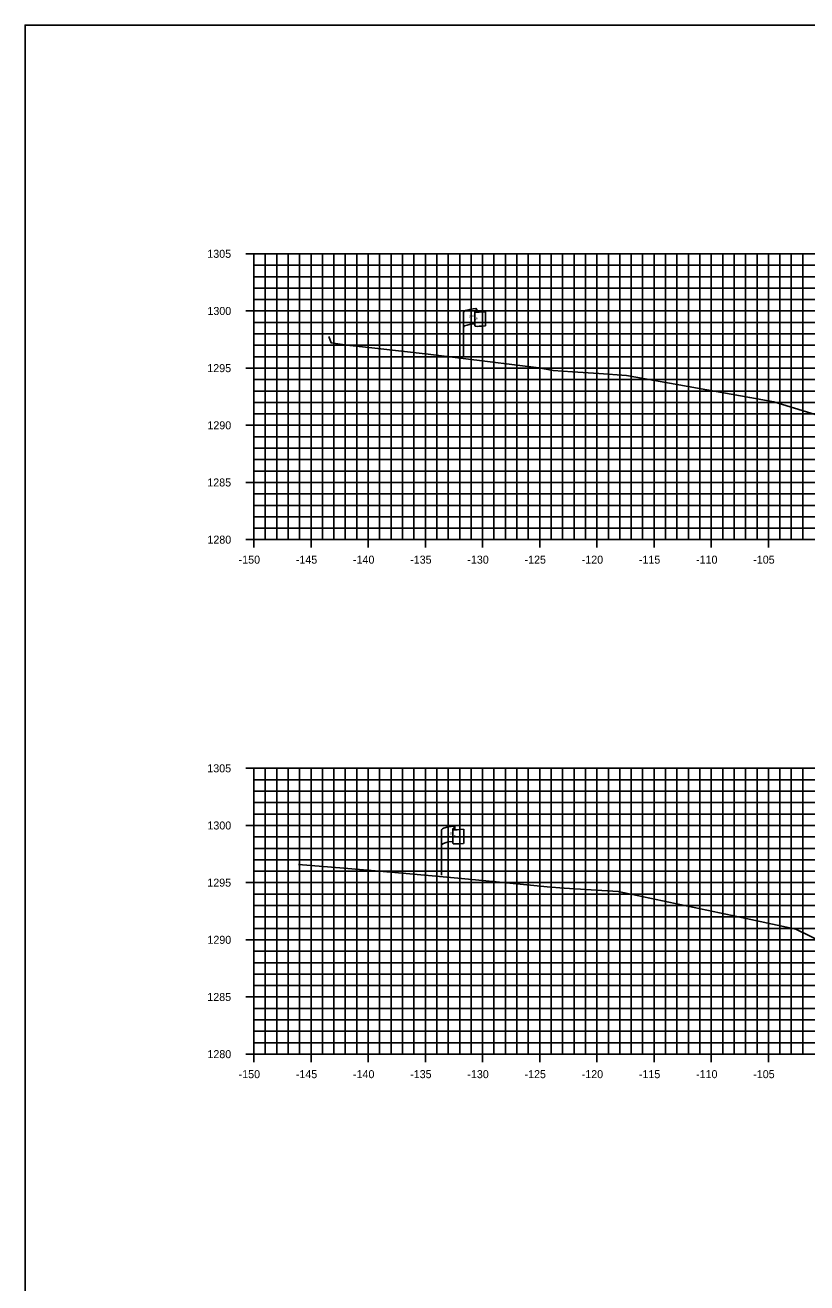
# Model space of a CAD drawing. Extents: x 674939 to 678919, y 750652 to 765176.
# Drawn here: x 678578.5 to 678646.9, y 764606.3 to 764716.3 of the extents above; entities that cross this region are included whole.
import ezdxf

# ---------------------------------------------------------------- set-up
doc = ezdxf.new("R2010")
doc.units = 0
for name, color, linetype in [('R_Axis', 7, 'Continuous'), ('R_Axis Annot', 7, 'Continuous'), ('R_Exist Surface', 7, 'Continuous'), ('R_Grid', 7, 'Continuous'), ('R_No Plot', 7, 'Continuous'), ('S_EXIST_ROW', 7, 'Continuous')]:
    doc.layers.add(name, color=color, linetype=linetype)

msp = doc.modelspace()

# ---------------------------------------------------------------- linework, layer by layer
at = {"layer": 'R_Axis'}
for p, q in [((678597.83, 764696.29), (678599.23, 764696.29)), ((678598.53, 764671.29), (678598.53, 764696.29)), ((678598.53, 764695.29), (678598.88, 764695.29)), ((678598.53, 764694.29), (678598.88, 764694.29)), ((678598.53, 764693.29), (678598.88, 764693.29)), ((678598.53, 764692.29), (678598.88, 764692.29)), ((678597.83, 764691.29), (678599.23, 764691.29)), ((678598.53, 764690.29), (678598.88, 764690.29)), ((678598.53, 764689.29), (678598.88, 764689.29)), ((678598.53, 764688.29), (678598.88, 764688.29)), ((678598.53, 764687.29), (678598.88, 764687.29)), ((678597.83, 764686.29), (678599.23, 764686.29)), ((678598.53, 764685.29), (678598.88, 764685.29)), ((678598.53, 764684.29), (678598.88, 764684.29)), ((678598.53, 764683.29), (678598.88, 764683.29)), ((678598.53, 764682.29), (678598.88, 764682.29)), ((678597.83, 764681.29), (678599.23, 764681.29)), ((678598.53, 764680.29), (678598.88, 764680.29)), ((678598.53, 764679.29), (678598.88, 764679.29)), ((678598.53, 764678.29), (678598.88, 764678.29)), ((678598.53, 764677.29), (678598.88, 764677.29)), ((678597.83, 764676.29), (678599.23, 764676.29)), ((678598.53, 764675.29), (678598.88, 764675.29)), ((678598.53, 764674.29), (678598.88, 764674.29)), ((678598.53, 764673.29), (678598.88, 764673.29)), ((678598.53, 764672.29), (678598.88, 764672.29)), ((678598.53, 764670.59), (678598.53, 764671.99)), ((678603.53, 764670.59), (678603.53, 764671.99)), ((678608.53, 764670.59), (678608.53, 764671.99)), ((678613.53, 764670.59), (678613.53, 764671.99)), ((678618.53, 764670.59), (678618.53, 764671.99)), ((678623.53, 764670.59), (678623.53, 764671.99)), ((678628.53, 764670.59), (678628.53, 764671.99)), ((678633.53, 764670.59), (678633.53, 764671.99)), ((678638.53, 764670.59), (678638.53, 764671.99)), ((678643.53, 764670.59), (678643.53, 764671.99)), ((678597.83, 764671.29), (678599.23, 764671.29)), ((678598.53, 764671.29), (678898.53, 764671.29)), ((678597.83, 764651.29), (678599.23, 764651.29)), ((678598.53, 764626.29), (678598.53, 764651.29)), ((678598.53, 764650.29), (678598.88, 764650.29)), ((678598.53, 764649.29), (678598.88, 764649.29)), ((678598.53, 764648.29), (678598.88, 764648.29)), ((678598.53, 764647.29), (678598.88, 764647.29)), ((678597.83, 764646.29), (678599.23, 764646.29)), ((678598.53, 764645.29), (678598.88, 764645.29)), ((678598.53, 764644.29), (678598.88, 764644.29)), ((678598.53, 764643.29), (678598.88, 764643.29)), ((678598.53, 764642.29), (678598.88, 764642.29)), ((678597.83, 764641.29), (678599.23, 764641.29)), ((678598.53, 764640.29), (678598.88, 764640.29)), ((678598.53, 764639.29), (678598.88, 764639.29)), ((678598.53, 764638.29), (678598.88, 764638.29)), ((678598.53, 764637.29), (678598.88, 764637.29)), ((678597.83, 764636.29), (678599.23, 764636.29)), ((678598.53, 764635.29), (678598.88, 764635.29)), ((678598.53, 764634.29), (678598.88, 764634.29)), ((678598.53, 764633.29), (678598.88, 764633.29)), ((678598.53, 764632.29), (678598.88, 764632.29)), ((678597.83, 764631.29), (678599.23, 764631.29)), ((678598.53, 764630.29), (678598.88, 764630.29)), ((678598.53, 764629.29), (678598.88, 764629.29)), ((678598.53, 764628.29), (678598.88, 764628.29)), ((678598.53, 764627.29), (678598.88, 764627.29)), ((678598.53, 764625.59), (678598.53, 764626.99)), ((678603.53, 764625.59), (678603.53, 764626.99)), ((678608.53, 764625.59), (678608.53, 764626.99)), ((678613.53, 764625.59), (678613.53, 764626.99)), ((678618.53, 764625.59), (678618.53, 764626.99)), ((678623.53, 764625.59), (678623.53, 764626.99)), ((678628.53, 764625.59), (678628.53, 764626.99)), ((678633.53, 764625.59), (678633.53, 764626.99)), ((678638.53, 764625.59), (678638.53, 764626.99)), ((678643.53, 764625.59), (678643.53, 764626.99)), ((678597.83, 764626.29), (678599.23, 764626.29)), ((678598.53, 764626.29), (678898.53, 764626.29))]:
    msp.add_line(p, q, dxfattribs=at)
at = {"layer": 'R_Exist Surface'}
for points in [[(678605.1, 764689.07), (678605.28, 764688.51), (678606.65, 764688.31), (678609.11, 764688.05), (678613.76, 764687.52), (678616.84, 764687.12), (678623.46, 764686.33), (678624.7, 764686.09), (678626.4, 764685.98), (678628.7, 764685.82), (678631.11, 764685.66), (678641.89, 764683.72), (678644.01, 764683.35), (678647.62, 764682.23)], [(678602.43, 764642.88), (678606.41, 764642.55), (678610.86, 764642.17), (678614.76, 764641.82), (678616.7, 764641.66), (678618.82, 764641.46), (678623.02, 764641.04), (678624.19, 764640.91), (678625.66, 764640.82), (678630.39, 764640.53), (678640.37, 764638.43), (678645.93, 764637.23), (678654.46, 764633.04)]]:
    msp.add_lwpolyline(points, dxfattribs=at)
at = {"layer": 'R_Grid'}
for p, q in [((678598.53, 764696.29), (678898.53, 764696.29)), ((678598.53, 764671.29), (678598.53, 764696.29)), ((678599.53, 764671.29), (678599.53, 764696.29)), ((678600.53, 764671.29), (678600.53, 764696.29)), ((678601.53, 764671.29), (678601.53, 764696.29)), ((678602.53, 764671.29), (678602.53, 764696.29)), ((678603.53, 764671.29), (678603.53, 764696.29)), ((678604.53, 764671.29), (678604.53, 764696.29)), ((678605.53, 764671.29), (678605.53, 764696.29)), ((678606.53, 764671.29), (678606.53, 764696.29)), ((678607.53, 764671.29), (678607.53, 764696.29)), ((678608.53, 764671.29), (678608.53, 764696.29)), ((678609.53, 764671.29), (678609.53, 764696.29)), ((678610.53, 764671.29), (678610.53, 764696.29)), ((678611.53, 764671.29), (678611.53, 764696.29)), ((678612.53, 764671.29), (678612.53, 764696.29)), ((678613.53, 764671.29), (678613.53, 764696.29)), ((678614.53, 764671.29), (678614.53, 764696.29)), ((678615.53, 764671.29), (678615.53, 764696.29)), ((678616.53, 764671.29), (678616.53, 764696.29)), ((678617.53, 764671.29), (678617.53, 764696.29)), ((678618.53, 764671.29), (678618.53, 764696.29)), ((678619.53, 764671.29), (678619.53, 764696.29)), ((678620.53, 764671.29), (678620.53, 764696.29)), ((678621.53, 764671.29), (678621.53, 764696.29)), ((678622.53, 764671.29), (678622.53, 764696.29)), ((678623.53, 764671.29), (678623.53, 764696.29)), ((678624.53, 764671.29), (678624.53, 764696.29)), ((678625.53, 764671.29), (678625.53, 764696.29)), ((678626.53, 764671.29), (678626.53, 764696.29)), ((678627.53, 764671.29), (678627.53, 764696.29)), ((678628.53, 764671.29), (678628.53, 764696.29)), ((678629.53, 764671.29), (678629.53, 764696.29)), ((678630.53, 764671.29), (678630.53, 764696.29)), ((678631.53, 764671.29), (678631.53, 764696.29)), ((678632.53, 764671.29), (678632.53, 764696.29)), ((678633.53, 764671.29), (678633.53, 764696.29)), ((678634.53, 764671.29), (678634.53, 764696.29)), ((678635.53, 764671.29), (678635.53, 764696.29)), ((678636.53, 764671.29), (678636.53, 764696.29)), ((678637.53, 764671.29), (678637.53, 764696.29)), ((678638.53, 764671.29), (678638.53, 764696.29)), ((678639.53, 764671.29), (678639.53, 764696.29)), ((678640.53, 764671.29), (678640.53, 764696.29)), ((678641.53, 764671.29), (678641.53, 764696.29)), ((678642.53, 764671.29), (678642.53, 764696.29)), ((678643.53, 764671.29), (678643.53, 764696.29)), ((678644.53, 764671.29), (678644.53, 764696.29)), ((678645.53, 764671.29), (678645.53, 764696.29)), ((678646.53, 764671.29), (678646.53, 764696.29)), ((678598.53, 764695.29), (678898.53, 764695.29)), ((678598.53, 764694.29), (678898.53, 764694.29)), ((678598.53, 764693.29), (678898.53, 764693.29)), ((678598.53, 764692.29), (678898.53, 764692.29)), ((678598.53, 764691.29), (678898.53, 764691.29)), ((678598.53, 764690.29), (678898.53, 764690.29)), ((678598.53, 764689.29), (678898.53, 764689.29)), ((678598.53, 764688.29), (678898.53, 764688.29)), ((678598.53, 764687.29), (678898.53, 764687.29)), ((678598.53, 764686.29), (678898.53, 764686.29)), ((678598.53, 764685.29), (678898.53, 764685.29)), ((678598.53, 764684.29), (678898.53, 764684.29)), ((678598.53, 764683.29), (678898.53, 764683.29)), ((678598.53, 764682.29), (678898.53, 764682.29)), ((678598.53, 764681.29), (678898.53, 764681.29)), ((678598.53, 764680.29), (678898.53, 764680.29)), ((678598.53, 764679.29), (678898.53, 764679.29)), ((678598.53, 764678.29), (678898.53, 764678.29)), ((678598.53, 764677.29), (678898.53, 764677.29)), ((678598.53, 764676.29), (678898.53, 764676.29)), ((678598.53, 764675.29), (678898.53, 764675.29)), ((678598.53, 764674.29), (678898.53, 764674.29)), ((678598.53, 764673.29), (678898.53, 764673.29)), ((678598.53, 764672.29), (678898.53, 764672.29)), ((678598.53, 764671.29), (678898.53, 764671.29)), ((678598.53, 764651.29), (678898.53, 764651.29)), ((678598.53, 764626.29), (678598.53, 764651.29)), ((678599.53, 764626.29), (678599.53, 764651.29)), ((678600.53, 764626.29), (678600.53, 764651.29)), ((678601.53, 764626.29), (678601.53, 764651.29)), ((678602.53, 764626.29), (678602.53, 764651.29)), ((678603.53, 764626.29), (678603.53, 764651.29)), ((678604.53, 764626.29), (678604.53, 764651.29)), ((678605.53, 764626.29), (678605.53, 764651.29)), ((678606.53, 764626.29), (678606.53, 764651.29)), ((678607.53, 764626.29), (678607.53, 764651.29)), ((678608.53, 764626.29), (678608.53, 764651.29)), ((678609.53, 764626.29), (678609.53, 764651.29)), ((678610.53, 764626.29), (678610.53, 764651.29)), ((678611.53, 764626.29), (678611.53, 764651.29)), ((678612.53, 764626.29), (678612.53, 764651.29)), ((678613.53, 764626.29), (678613.53, 764651.29)), ((678614.53, 764626.29), (678614.53, 764651.29)), ((678615.53, 764626.29), (678615.53, 764651.29)), ((678616.53, 764626.29), (678616.53, 764651.29)), ((678617.53, 764626.29), (678617.53, 764651.29)), ((678618.53, 764626.29), (678618.53, 764651.29)), ((678619.53, 764626.29), (678619.53, 764651.29)), ((678620.53, 764626.29), (678620.53, 764651.29)), ((678621.53, 764626.29), (678621.53, 764651.29)), ((678622.53, 764626.29), (678622.53, 764651.29)), ((678623.53, 764626.29), (678623.53, 764651.29)), ((678624.53, 764626.29), (678624.53, 764651.29)), ((678625.53, 764626.29), (678625.53, 764651.29)), ((678626.53, 764626.29), (678626.53, 764651.29)), ((678627.53, 764626.29), (678627.53, 764651.29)), ((678628.53, 764626.29), (678628.53, 764651.29)), ((678629.53, 764626.29), (678629.53, 764651.29)), ((678630.53, 764626.29), (678630.53, 764651.29)), ((678631.53, 764626.29), (678631.53, 764651.29)), ((678632.53, 764626.29), (678632.53, 764651.29)), ((678633.53, 764626.29), (678633.53, 764651.29)), ((678634.53, 764626.29), (678634.53, 764651.29)), ((678635.53, 764626.29), (678635.53, 764651.29)), ((678636.53, 764626.29), (678636.53, 764651.29)), ((678637.53, 764626.29), (678637.53, 764651.29)), ((678638.53, 764626.29), (678638.53, 764651.29)), ((678639.53, 764626.29), (678639.53, 764651.29)), ((678640.53, 764626.29), (678640.53, 764651.29)), ((678641.53, 764626.29), (678641.53, 764651.29)), ((678642.53, 764626.29), (678642.53, 764651.29)), ((678643.53, 764626.29), (678643.53, 764651.29)), ((678644.53, 764626.29), (678644.53, 764651.29)), ((678645.53, 764626.29), (678645.53, 764651.29)), ((678646.53, 764626.29), (678646.53, 764651.29)), ((678598.53, 764650.29), (678898.53, 764650.29)), ((678598.53, 764649.29), (678898.53, 764649.29)), ((678598.53, 764648.29), (678898.53, 764648.29)), ((678598.53, 764647.29), (678898.53, 764647.29)), ((678598.53, 764646.29), (678898.53, 764646.29)), ((678598.53, 764645.29), (678898.53, 764645.29)), ((678598.53, 764644.29), (678898.53, 764644.29)), ((678598.53, 764643.29), (678898.53, 764643.29)), ((678598.53, 764642.29), (678898.53, 764642.29)), ((678598.53, 764641.29), (678898.53, 764641.29)), ((678598.53, 764640.29), (678898.53, 764640.29)), ((678598.53, 764639.29), (678898.53, 764639.29)), ((678598.53, 764638.29), (678898.53, 764638.29)), ((678598.53, 764637.29), (678898.53, 764637.29)), ((678598.53, 764636.29), (678898.53, 764636.29)), ((678598.53, 764635.29), (678898.53, 764635.29)), ((678598.53, 764634.29), (678898.53, 764634.29)), ((678598.53, 764633.29), (678898.53, 764633.29)), ((678598.53, 764632.29), (678898.53, 764632.29)), ((678598.53, 764631.29), (678898.53, 764631.29)), ((678598.53, 764630.29), (678898.53, 764630.29)), ((678598.53, 764629.29), (678898.53, 764629.29)), ((678598.53, 764628.29), (678898.53, 764628.29)), ((678598.53, 764627.29), (678898.53, 764627.29)), ((678598.53, 764626.29), (678898.53, 764626.29))]:
    msp.add_line(p, q, dxfattribs=at)
at = {"layer": 'R_No Plot'}
msp.add_lwpolyline([(678578.53, 764496.29), (678918.53, 764496.29), (678918.53, 764716.29), (678578.53, 764716.29)], close=True, dxfattribs=at)
at = {"layer": 'S_EXIST_ROW'}
for p, q in [((678618.03, 764691.42), (678618.03, 764691.18)), ((678616.87, 764687.22), (678616.87, 764691.17)), ((678617.86, 764691.27), (678617.86, 764691.25)), ((678617.86, 764691.25), (678617.86, 764690.03)), ((678618.8, 764691.23), (678618.8, 764689.99)), ((678614.94, 764641.95), (678614.94, 764645.9)), ((678615.94, 764645.99), (678615.94, 764645.98)), ((678615.94, 764645.98), (678615.94, 764644.75)), ((678616.11, 764646.15), (678616.11, 764645.91)), ((678616.88, 764645.96), (678616.88, 764644.72))]:
    msp.add_line(p, q, dxfattribs=at)
for centre, radius, start, end in [((678617.95, 764691.42), 0.0783, 263.0712, 93.9564), ((678617.94, 764691.27), 0.078, 88.6458, 274.2828), ((678617.94, 764690.03), 0.0783, 180, 273.9564), ((678616.02, 764645.99), 0.078, 88.6458, 274.2828), ((678616.03, 764646.15), 0.0783, 263.0712, 93.9564), ((678616.02, 764644.75), 0.0783, 180, 273.9564)]:
    msp.add_arc(centre, radius, start, end, dxfattribs=at)
for centre, major_axis, ratio, start_param, end_param in [((678618.45, 764691.21), (-1.58, -0.04), 0.19887, 5.030368, 6.283185), ((678619.16, 764691.33), (-1.23, -0.13), 0.052933, 0.159456, 1.268315), ((678618.44, 764689.9), (-1.58, -0.04), 0.19887, 5.083035, 6.194897), ((678619.16, 764690.09), (-1.23, -0.13), 0.052933, 0.159456, 1.268315), ((678616.53, 764645.94), (-1.58, -0.04), 0.19887, 5.030368, 6.283185), ((678617.23, 764646.06), (-1.23, -0.13), 0.052933, 0.159456, 1.268315), ((678616.52, 764644.62), (-1.58, -0.04), 0.19887, 5.083035, 6.194897), ((678617.23, 764644.82), (-1.23, -0.13), 0.052933, 0.159456, 1.268315)]:
    msp.add_ellipse(centre, major_axis=major_axis, ratio=ratio, start_param=start_param, end_param=end_param, dxfattribs=at)

# ---------------------------------------------------------------- texts
at = {"layer": 'R_Axis Annot'}
for s, p in [('1305', (678594.46, 764695.94)), ('1300', (678594.47, 764690.94)), ('1295', (678594.46, 764685.94)), ('1290', (678594.47, 764680.94)), ('1285', (678594.46, 764675.94)), ('1280', (678594.47, 764670.94)), ('-150', (678597.2, 764669.19)), ('-145', (678602.2, 764669.19)), ('-140', (678607.2, 764669.19)), ('-135', (678612.2, 764669.19)), ('-130', (678617.2, 764669.19)), ('-125', (678622.2, 764669.19)), ('-120', (678627.2, 764669.19)), ('-115', (678632.2, 764669.19)), ('-110', (678637.2, 764669.19)), ('-105', (678642.2, 764669.19)), ('1305', (678594.46, 764650.94)), ('1300', (678594.47, 764645.94)), ('1295', (678594.46, 764640.94)), ('1290', (678594.47, 764635.94)), ('1285', (678594.46, 764630.94)), ('1280', (678594.47, 764625.94)), ('-150', (678597.2, 764624.19)), ('-145', (678602.2, 764624.19)), ('-140', (678607.2, 764624.19)), ('-135', (678612.2, 764624.19)), ('-130', (678617.2, 764624.19)), ('-125', (678622.2, 764624.19)), ('-120', (678627.2, 764624.19)), ('-115', (678632.2, 764624.19)), ('-110', (678637.2, 764624.19)), ('-105', (678642.2, 764624.19))]:
    msp.add_text(s, height=0.7, dxfattribs=at).set_placement(p)
at = {"layer": 'S_EXIST_ROW'}
for s, height, rotation, p in [('R ', 0.2, 9.9884, (678617.39, 764690.67)), (' O', 0.2, 9.9884, (678617.53, 764690.72)), ('W', 0.2, 351.1788, (678617.86, 764690.55)), ('DWB 11-9-07', 0.01, 90, (678618.03, 764691.18)), ('DWB 11-9-07', 0.01, 5.0717, (678618.7, 764689.98)), ('DWB 11-9-07', 0.01, 90, (678616.86, 764687.22)), ('R ', 0.2, 9.9884, (678615.46, 764645.4)), (' O', 0.2, 9.9884, (678615.61, 764645.45)), ('W', 0.2, 351.1788, (678615.94, 764645.28)), ('DWB 11-9-07', 0.01, 90, (678616.11, 764645.91)), ('DWB 11-9-07', 0.01, 5.0717, (678616.77, 764644.71)), ('DWB 11-9-07', 0.01, 90, (678614.94, 764641.95))]:
    msp.add_text(s, height=height, rotation=rotation, dxfattribs=at).set_placement(p)

doc.saveas('drawing.dxf')
